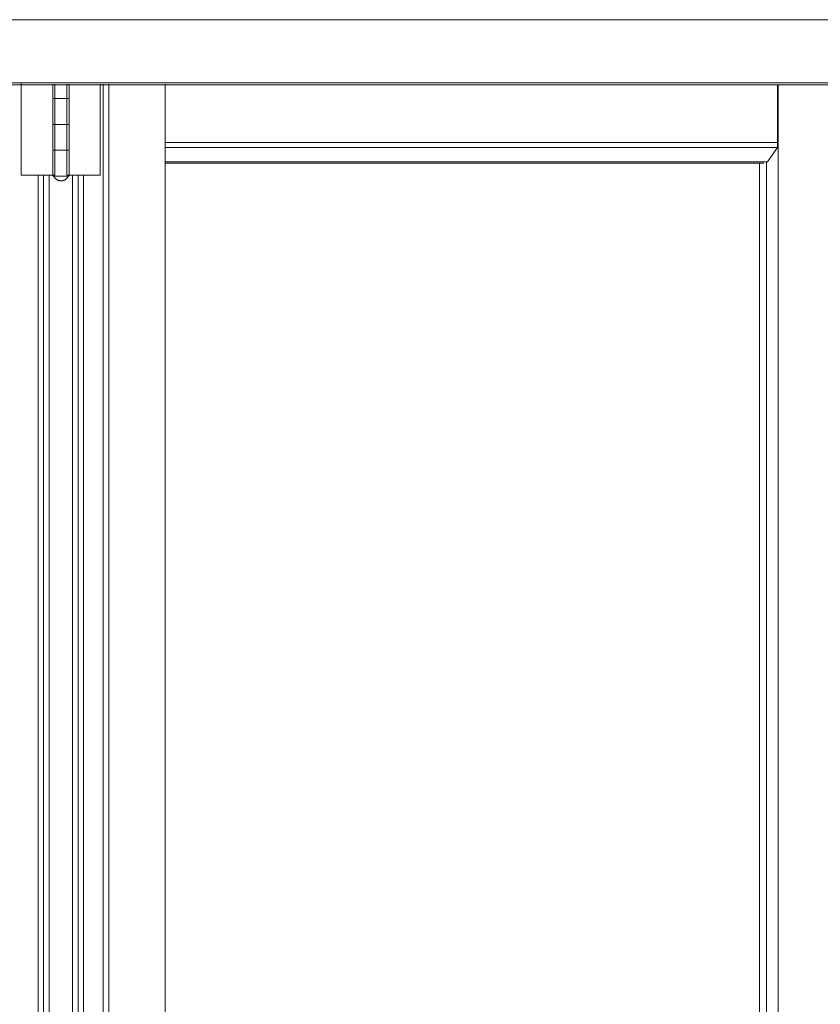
# Model space of a CAD drawing. Header units: inches. Extents: x 424 to 2043, y -237 to 445.
# Tile 920 of 965: x 981.327 to 982.099, y 232 to 232.95. Entities that reach past the tile are written whole.
import ezdxf

# ---------------------------------------------------------------- set-up
doc = ezdxf.new("R2010")
doc.units = ezdxf.units.IN
doc.header["$MEASUREMENT"] = 0
doc.layers.add('A-DOOR', color=31, linetype='Continuous', lineweight=9)
doc.layers.add('A-WALL', color=113, linetype='Continuous', lineweight=9)

# ---------------------------------------------------------------- blocks, each defined once
blk = doc.blocks.new('5-panel_Bi-fold_external_door_10806 - Type 1-V73-Section 2')
at = {"layer": 'A-DOOR'}
for p, q in [((24.28853, 16.4), (29.20034, 16.4)), ((27.29108, 16.349), (27.29108, 16.349)), ((27.30507, 16.349), (27.30508, 16.349)), ((24.28853, 16.33902), (29.20034, 16.33902)), ((24.28855, 16.337), (29.20036, 16.337)), ((27.25971, 16.25), (27.25971, 16.33831)), ((27.29008, 16.33791), (27.29008, 16.325)), ((27.29219, 16.33791), (27.29219, 16.25)), ((27.30386, 16.25), (27.30386, 16.33791)), ((27.30608, 16.325), (27.30608, 16.33791)), ((27.33594, 16.33791), (27.33594, 16.25)), ((27.33862, 14.5), (27.33862, 16.33791)), ((27.34423, 14.5), (27.34423, 16.33791)), ((27.39844, 14.5), (27.39844, 16.3379)), ((27.98922, 16.33752), (27.98922, 16.28156)), ((27.98992, 16.33752), (27.98992, 14.5)), ((27.29008, 16.323), (27.29008, 16.3)), ((27.29801, 16.324), (27.29211, 16.324)), ((27.29214, 16.324), (27.29814, 16.324)), ((27.30308, 16.324), (27.29801, 16.324)), ((27.29814, 16.324), (27.30398, 16.324)), ((27.30608, 16.3), (27.30608, 16.323)), ((27.29008, 16.298), (27.29008, 16.275)), ((27.29801, 16.299), (27.29211, 16.299)), ((27.29214, 16.299), (27.29814, 16.299)), ((27.30308, 16.299), (27.29801, 16.299)), ((27.29814, 16.299), (27.30398, 16.299)), ((27.30608, 16.275), (27.30608, 16.298)), ((27.29801, 16.274), (27.29211, 16.274)), ((27.29214, 16.274), (27.29814, 16.274)), ((27.30308, 16.274), (27.29801, 16.274)), ((27.29814, 16.274), (27.30398, 16.274)), ((27.98922, 16.28156), (27.39844, 16.28156)), ((27.98916, 16.27659), (27.39844, 16.27659)), ((27.98916, 16.27659), (27.97943, 16.26271)), ((27.98922, 16.28156), (27.98916, 16.27659)), ((27.29008, 16.273), (27.29008, 16.25)), ((27.30608, 16.25), (27.30608, 16.273)), ((27.97943, 16.26271), (27.39844, 16.26271)), ((27.97608, 16.26143), (27.39844, 16.26143)), ((27.97192, 16.26143), (27.97192, 14.5)), ((27.97847, 16.26271), (27.97847, 14.5)), ((27.26147, 16.25), (27.25971, 16.25)), ((27.26359, 16.25), (27.26147, 16.25)), ((27.27479, 16.25), (27.26359, 16.25)), ((27.27711, 16.25), (27.27479, 16.25)), ((27.27614, 14.5), (27.27614, 16.25)), ((27.27943, 16.25), (27.27711, 16.25)), ((27.28105, 16.25), (27.27943, 16.25)), ((27.28676, 16.25), (27.28105, 16.25)), ((27.28105, 14.5), (27.28105, 16.25)), ((27.29219, 16.25), (27.28676, 16.25)), ((27.28676, 14.5), (27.28676, 16.25)), ((27.29801, 16.249), (27.29198, 16.249)), ((27.30411, 16.249), (27.29801, 16.249)), ((27.30919, 16.25), (27.30386, 16.25)), ((27.30919, 14.5), (27.30919, 16.25)), ((27.3148, 16.25), (27.30919, 16.25)), ((27.3164, 16.25), (27.3148, 16.25)), ((27.3148, 16.25), (27.3148, 14.5)), ((27.31871, 16.25), (27.3164, 16.25)), ((27.32103, 16.25), (27.31871, 16.25)), ((27.31979, 14.5), (27.31979, 16.25)), ((27.33203, 16.25), (27.32103, 16.25)), ((27.33416, 16.25), (27.33203, 16.25)), ((27.33594, 16.25), (27.33416, 16.25))]:
    blk.add_line(p, q, dxfattribs=at)
at = {"layer": 'A-DOOR', "flags": 128}
for points in [[(27.29108, 16.324), (27.29104, 16.324), (27.291, 16.324), (27.29096, 16.32401), (27.29092, 16.32401), (27.29088, 16.32402), (27.29084, 16.32403), (27.2908, 16.32404), (27.29076, 16.32405), (27.29072, 16.32406), (27.29069, 16.32408), (27.29065, 16.3241), (27.29061, 16.32411), (27.29058, 16.32413), (27.29054, 16.32415), (27.29051, 16.32417), (27.29048, 16.3242), (27.29045, 16.32422), (27.29042, 16.32425), (27.29039, 16.32428), (27.29036, 16.3243), (27.29033, 16.32433), (27.2903, 16.32436), (27.29028, 16.32439), (27.29026, 16.32443), (27.29023, 16.32446), (27.29021, 16.32449), (27.29019, 16.32453), (27.29018, 16.32456), (27.29016, 16.3246), (27.29014, 16.32464), (27.29013, 16.32468), (27.29012, 16.32471), (27.29011, 16.32475), (27.2901, 16.32479), (27.29009, 16.32483), (27.29008, 16.32487), (27.29008, 16.32491), (27.29008, 16.32495), (27.29008, 16.32499), (27.29008, 16.325)], [(27.29008, 16.323), (27.29008, 16.32304), (27.29008, 16.32308), (27.29008, 16.32312), (27.29009, 16.32316), (27.2901, 16.3232), (27.2901, 16.32324), (27.29011, 16.32328), (27.29013, 16.32331), (27.29014, 16.32335), (27.29015, 16.32339), (27.29017, 16.32343), (27.29019, 16.32346), (27.29021, 16.3235), (27.29023, 16.32353), (27.29025, 16.32356), (27.29027, 16.3236), (27.2903, 16.32363), (27.29032, 16.32366), (27.29035, 16.32369), (27.29038, 16.32372), (27.29041, 16.32374), (27.29044, 16.32377), (27.29047, 16.3238), (27.2905, 16.32382), (27.29054, 16.32384), (27.29057, 16.32386), (27.2906, 16.32388), (27.29064, 16.3239), (27.29068, 16.32392), (27.29071, 16.32393), (27.29075, 16.32395), (27.29079, 16.32396), (27.29083, 16.32397), (27.29087, 16.32398), (27.29091, 16.32399), (27.29095, 16.32399), (27.29098, 16.324), (27.29102, 16.324), (27.29106, 16.324), (27.29108, 16.324)], [(27.29801, 16.324), (27.29773, 16.324), (27.29745, 16.324), (27.29718, 16.324), (27.2969, 16.324), (27.29662, 16.324), (27.29635, 16.324), (27.29608, 16.324), (27.29582, 16.324), (27.29555, 16.324), (27.29529, 16.324), (27.29504, 16.324), (27.29479, 16.324), (27.29454, 16.324), (27.29431, 16.324), (27.29407, 16.324), (27.29385, 16.324), (27.29363, 16.324), (27.29341, 16.324), (27.29321, 16.324), (27.29301, 16.324), (27.29282, 16.324), (27.29264, 16.324), (27.29247, 16.324), (27.29231, 16.324), (27.29215, 16.324), (27.29201, 16.324), (27.29187, 16.324), (27.29175, 16.324), (27.29163, 16.324), (27.29153, 16.324), (27.29144, 16.324), (27.29135, 16.324), (27.29128, 16.324), (27.29122, 16.324), (27.29117, 16.324), (27.29113, 16.324), (27.2911, 16.324), (27.29108, 16.324), (27.29108, 16.324)], [(27.29108, 16.324), (27.29108, 16.324), (27.2911, 16.324), (27.29113, 16.324), (27.29117, 16.324), (27.29122, 16.324), (27.29128, 16.324), (27.29135, 16.324), (27.29143, 16.324), (27.29152, 16.324), (27.29163, 16.324), (27.29174, 16.324), (27.29187, 16.324), (27.292, 16.324), (27.29214, 16.324), (27.2923, 16.324), (27.29246, 16.324), (27.29263, 16.324), (27.29281, 16.324), (27.293, 16.324), (27.2932, 16.324), (27.2934, 16.324), (27.29362, 16.324), (27.29383, 16.324), (27.29406, 16.324), (27.29429, 16.324), (27.29453, 16.324), (27.29478, 16.324), (27.29503, 16.324), (27.29528, 16.324), (27.29554, 16.324), (27.2958, 16.324), (27.29607, 16.324), (27.29634, 16.324), (27.29661, 16.324), (27.29689, 16.324), (27.29716, 16.324), (27.29744, 16.324), (27.29772, 16.324), (27.298, 16.324), (27.29814, 16.324)], [(27.29814, 16.324), (27.29786, 16.324), (27.29758, 16.324), (27.2973, 16.324), (27.29702, 16.324), (27.29675, 16.324), (27.29647, 16.324), (27.2962, 16.324), (27.29593, 16.324), (27.29567, 16.324), (27.29541, 16.324), (27.29515, 16.324), (27.2949, 16.324), (27.29465, 16.324), (27.29441, 16.324), (27.29417, 16.324), (27.29394, 16.324), (27.29372, 16.324), (27.29351, 16.324), (27.2933, 16.324), (27.2931, 16.324), (27.2929, 16.324), (27.29272, 16.324), (27.29254, 16.324), (27.29238, 16.324), (27.29222, 16.324), (27.29207, 16.324), (27.29193, 16.324), (27.2918, 16.324), (27.29168, 16.324), (27.29157, 16.324), (27.29148, 16.324), (27.29139, 16.324), (27.29131, 16.324), (27.29124, 16.324), (27.29119, 16.324), (27.29114, 16.324), (27.29111, 16.324), (27.29109, 16.324), (27.29108, 16.324)], [(27.29108, 16.324), (27.29108, 16.324), (27.2911, 16.324), (27.29113, 16.324), (27.29117, 16.324), (27.29122, 16.324), (27.29128, 16.324), (27.29135, 16.324), (27.29143, 16.324), (27.29152, 16.324), (27.29163, 16.324), (27.29174, 16.324), (27.29187, 16.324), (27.292, 16.324), (27.29214, 16.324), (27.2923, 16.324), (27.29246, 16.324), (27.29263, 16.324), (27.29281, 16.324), (27.293, 16.324), (27.2932, 16.324), (27.2934, 16.324), (27.29362, 16.324), (27.29383, 16.324), (27.29406, 16.324), (27.29429, 16.324), (27.29453, 16.324), (27.29478, 16.324), (27.29503, 16.324), (27.29528, 16.324), (27.29554, 16.324), (27.2958, 16.324), (27.29607, 16.324), (27.29634, 16.324), (27.29661, 16.324), (27.29689, 16.324), (27.29716, 16.324), (27.29744, 16.324), (27.29772, 16.324), (27.298, 16.324), (27.29801, 16.324)], [(27.30508, 16.324), (27.30507, 16.324), (27.30505, 16.324), (27.30503, 16.324), (27.30499, 16.324), (27.30494, 16.324), (27.30487, 16.324), (27.3048, 16.324), (27.30472, 16.324), (27.30463, 16.324), (27.30452, 16.324), (27.30441, 16.324), (27.30428, 16.324), (27.30415, 16.324), (27.30401, 16.324), (27.30385, 16.324), (27.30369, 16.324), (27.30352, 16.324), (27.30334, 16.324), (27.30315, 16.324), (27.30295, 16.324), (27.30275, 16.324), (27.30254, 16.324), (27.30232, 16.324), (27.30209, 16.324), (27.30186, 16.324), (27.30162, 16.324), (27.30137, 16.324), (27.30113, 16.324), (27.30087, 16.324), (27.30061, 16.324), (27.30035, 16.324), (27.30008, 16.324), (27.29981, 16.324), (27.29954, 16.324), (27.29927, 16.324), (27.29899, 16.324), (27.29871, 16.324), (27.29843, 16.324), (27.29815, 16.324), (27.29801, 16.324)], [(27.29801, 16.324), (27.29829, 16.324), (27.29857, 16.324), (27.29885, 16.324), (27.29913, 16.324), (27.29941, 16.324), (27.29968, 16.324), (27.29995, 16.324), (27.30022, 16.324), (27.30048, 16.324), (27.30074, 16.324), (27.301, 16.324), (27.30125, 16.324), (27.3015, 16.324), (27.30174, 16.324), (27.30198, 16.324), (27.30221, 16.324), (27.30243, 16.324), (27.30264, 16.324), (27.30285, 16.324), (27.30305, 16.324), (27.30325, 16.324), (27.30343, 16.324), (27.30361, 16.324), (27.30377, 16.324), (27.30393, 16.324), (27.30408, 16.324), (27.30422, 16.324), (27.30435, 16.324), (27.30447, 16.324), (27.30458, 16.324), (27.30468, 16.324), (27.30476, 16.324), (27.30484, 16.324), (27.30491, 16.324), (27.30496, 16.324), (27.30501, 16.324), (27.30504, 16.324), (27.30506, 16.324), (27.30507, 16.324)], [(27.29814, 16.324), (27.29842, 16.324), (27.2987, 16.324), (27.29897, 16.324), (27.29925, 16.324), (27.29953, 16.324), (27.2998, 16.324), (27.30007, 16.324), (27.30034, 16.324), (27.3006, 16.324), (27.30086, 16.324), (27.30111, 16.324), (27.30136, 16.324), (27.30161, 16.324), (27.30185, 16.324), (27.30208, 16.324), (27.30231, 16.324), (27.30252, 16.324), (27.30274, 16.324), (27.30294, 16.324), (27.30314, 16.324), (27.30333, 16.324), (27.30351, 16.324), (27.30368, 16.324), (27.30385, 16.324)], [(27.30385, 16.324), (27.30369, 16.324), (27.30352, 16.324), (27.30334, 16.324), (27.30315, 16.324), (27.30295, 16.324), (27.30275, 16.324), (27.30254, 16.324), (27.30232, 16.324), (27.30209, 16.324), (27.30186, 16.324), (27.30162, 16.324), (27.30137, 16.324), (27.30113, 16.324), (27.30087, 16.324), (27.30061, 16.324), (27.30035, 16.324), (27.30008, 16.324), (27.29981, 16.324), (27.29954, 16.324), (27.29927, 16.324), (27.29899, 16.324), (27.29871, 16.324), (27.29843, 16.324), (27.29815, 16.324), (27.29814, 16.324)], [(27.304, 16.324), (27.30414, 16.324), (27.30428, 16.324), (27.3044, 16.324), (27.30452, 16.324), (27.30462, 16.324), (27.30472, 16.324), (27.3048, 16.324), (27.30487, 16.324), (27.30493, 16.324), (27.30498, 16.324), (27.30502, 16.324), (27.30505, 16.324), (27.30507, 16.324), (27.30508, 16.324)], [(27.30508, 16.324), (27.30507, 16.324), (27.30505, 16.324), (27.30503, 16.324), (27.30499, 16.324), (27.30494, 16.324), (27.30487, 16.324), (27.3048, 16.324), (27.30472, 16.324), (27.30463, 16.324), (27.30452, 16.324), (27.30441, 16.324), (27.30428, 16.324), (27.30415, 16.324), (27.30401, 16.324)], [(27.30608, 16.325), (27.30607, 16.32496), (27.30607, 16.32492), (27.30607, 16.32488), (27.30606, 16.32484), (27.30606, 16.3248), (27.30605, 16.32476), (27.30604, 16.32472), (27.30602, 16.32469), (27.30601, 16.32465), (27.306, 16.32461), (27.30598, 16.32457), (27.30596, 16.32454), (27.30594, 16.3245), (27.30592, 16.32447), (27.3059, 16.32444), (27.30588, 16.3244), (27.30585, 16.32437), (27.30583, 16.32434), (27.3058, 16.32431), (27.30577, 16.32428), (27.30574, 16.32426), (27.30571, 16.32423), (27.30568, 16.3242), (27.30565, 16.32418), (27.30562, 16.32416), (27.30558, 16.32414), (27.30555, 16.32412), (27.30551, 16.3241), (27.30547, 16.32408), (27.30544, 16.32407), (27.3054, 16.32405), (27.30536, 16.32404), (27.30532, 16.32403), (27.30528, 16.32402), (27.30525, 16.32401), (27.30521, 16.32401), (27.30517, 16.324), (27.30513, 16.324), (27.30509, 16.324), (27.30508, 16.324)], [(27.30508, 16.324), (27.30512, 16.324), (27.30516, 16.324), (27.3052, 16.32399), (27.30523, 16.32399), (27.30527, 16.32398), (27.30531, 16.32397), (27.30535, 16.32396), (27.30539, 16.32395), (27.30543, 16.32394), (27.30547, 16.32392), (27.3055, 16.3239), (27.30554, 16.32389), (27.30557, 16.32387), (27.30561, 16.32385), (27.30564, 16.32383), (27.30567, 16.3238), (27.3057, 16.32378), (27.30573, 16.32375), (27.30576, 16.32372), (27.30579, 16.3237), (27.30582, 16.32367), (27.30585, 16.32364), (27.30587, 16.32361), (27.30589, 16.32357), (27.30592, 16.32354), (27.30594, 16.32351), (27.30596, 16.32347), (27.30598, 16.32344), (27.30599, 16.3234), (27.30601, 16.32336), (27.30602, 16.32332), (27.30603, 16.32329), (27.30604, 16.32325), (27.30605, 16.32321), (27.30606, 16.32317), (27.30607, 16.32313), (27.30607, 16.32309), (27.30607, 16.32305), (27.30608, 16.32301), (27.30608, 16.323)], [(27.29108, 16.299), (27.29104, 16.299), (27.291, 16.299), (27.29096, 16.29901), (27.29092, 16.29901), (27.29088, 16.29902), (27.29084, 16.29903), (27.2908, 16.29904), (27.29076, 16.29905), (27.29072, 16.29906), (27.29069, 16.29908), (27.29065, 16.2991), (27.29061, 16.29911), (27.29058, 16.29913), (27.29054, 16.29915), (27.29051, 16.29917), (27.29048, 16.2992), (27.29045, 16.29922), (27.29042, 16.29925), (27.29039, 16.29928), (27.29036, 16.2993), (27.29033, 16.29933), (27.2903, 16.29936), (27.29028, 16.29939), (27.29026, 16.29943), (27.29023, 16.29946), (27.29021, 16.29949), (27.29019, 16.29953), (27.29018, 16.29956), (27.29016, 16.2996), (27.29014, 16.29964), (27.29013, 16.29968), (27.29012, 16.29971), (27.29011, 16.29975), (27.2901, 16.29979), (27.29009, 16.29983), (27.29008, 16.29987), (27.29008, 16.29991), (27.29008, 16.29995), (27.29008, 16.29999), (27.29008, 16.3)], [(27.29008, 16.298), (27.29008, 16.29804), (27.29008, 16.29808), (27.29008, 16.29812), (27.29009, 16.29816), (27.2901, 16.2982), (27.2901, 16.29824), (27.29011, 16.29828), (27.29013, 16.29831), (27.29014, 16.29835), (27.29015, 16.29839), (27.29017, 16.29843), (27.29019, 16.29846), (27.29021, 16.2985), (27.29023, 16.29853), (27.29025, 16.29856), (27.29027, 16.2986), (27.2903, 16.29863), (27.29032, 16.29866), (27.29035, 16.29869), (27.29038, 16.29872), (27.29041, 16.29874), (27.29044, 16.29877), (27.29047, 16.2988), (27.2905, 16.29882), (27.29054, 16.29884), (27.29057, 16.29886), (27.2906, 16.29888), (27.29064, 16.2989), (27.29068, 16.29892), (27.29071, 16.29893), (27.29075, 16.29895), (27.29079, 16.29896), (27.29083, 16.29897), (27.29087, 16.29898), (27.29091, 16.29899), (27.29095, 16.29899), (27.29098, 16.299), (27.29102, 16.299), (27.29106, 16.299), (27.29108, 16.299)], [(27.29801, 16.299), (27.29773, 16.299), (27.29745, 16.299), (27.29718, 16.299), (27.2969, 16.299), (27.29662, 16.299), (27.29635, 16.299), (27.29608, 16.299), (27.29582, 16.299), (27.29555, 16.299), (27.29529, 16.299), (27.29504, 16.299), (27.29479, 16.299), (27.29454, 16.299), (27.29431, 16.299), (27.29407, 16.299), (27.29385, 16.299), (27.29363, 16.299), (27.29341, 16.299), (27.29321, 16.299), (27.29301, 16.299), (27.29282, 16.299), (27.29264, 16.299), (27.29247, 16.299), (27.29231, 16.299), (27.29215, 16.299), (27.29201, 16.299), (27.29187, 16.299), (27.29175, 16.299), (27.29163, 16.299), (27.29153, 16.299), (27.29144, 16.299), (27.29135, 16.299), (27.29128, 16.299), (27.29122, 16.299), (27.29117, 16.299), (27.29113, 16.299), (27.2911, 16.299), (27.29108, 16.299), (27.29108, 16.299)], [(27.29108, 16.299), (27.29108, 16.299), (27.2911, 16.299), (27.29113, 16.299), (27.29117, 16.299), (27.29122, 16.299), (27.29128, 16.299), (27.29135, 16.299), (27.29143, 16.299), (27.29152, 16.299), (27.29163, 16.299), (27.29174, 16.299), (27.29187, 16.299), (27.292, 16.299), (27.29214, 16.299), (27.2923, 16.299), (27.29246, 16.299), (27.29263, 16.299), (27.29281, 16.299), (27.293, 16.299), (27.2932, 16.299), (27.2934, 16.299), (27.29362, 16.299), (27.29383, 16.299), (27.29406, 16.299), (27.29429, 16.299), (27.29453, 16.299), (27.29478, 16.299), (27.29503, 16.299), (27.29528, 16.299), (27.29554, 16.299), (27.2958, 16.299), (27.29607, 16.299), (27.29634, 16.299), (27.29661, 16.299), (27.29689, 16.299), (27.29716, 16.299), (27.29744, 16.299), (27.29772, 16.299), (27.298, 16.299), (27.29814, 16.299)], [(27.29814, 16.299), (27.29786, 16.299), (27.29758, 16.299), (27.2973, 16.299), (27.29702, 16.299), (27.29675, 16.299), (27.29647, 16.299), (27.2962, 16.299), (27.29593, 16.299), (27.29567, 16.299), (27.29541, 16.299), (27.29515, 16.299), (27.2949, 16.299), (27.29465, 16.299), (27.29441, 16.299), (27.29417, 16.299), (27.29394, 16.299), (27.29372, 16.299), (27.29351, 16.299), (27.2933, 16.299), (27.2931, 16.299), (27.2929, 16.299), (27.29272, 16.299), (27.29254, 16.299), (27.29238, 16.299), (27.29222, 16.299), (27.29207, 16.299), (27.29193, 16.299), (27.2918, 16.299), (27.29168, 16.299), (27.29157, 16.299), (27.29148, 16.299), (27.29139, 16.299), (27.29131, 16.299), (27.29124, 16.299), (27.29119, 16.299), (27.29114, 16.299), (27.29111, 16.299), (27.29109, 16.299), (27.29108, 16.299)], [(27.29108, 16.299), (27.29108, 16.299), (27.2911, 16.299), (27.29113, 16.299), (27.29117, 16.299), (27.29122, 16.299), (27.29128, 16.299), (27.29135, 16.299), (27.29143, 16.299), (27.29152, 16.299), (27.29163, 16.299), (27.29174, 16.299), (27.29187, 16.299), (27.292, 16.299), (27.29214, 16.299), (27.2923, 16.299), (27.29246, 16.299), (27.29263, 16.299), (27.29281, 16.299), (27.293, 16.299), (27.2932, 16.299), (27.2934, 16.299), (27.29362, 16.299), (27.29383, 16.299), (27.29406, 16.299), (27.29429, 16.299), (27.29453, 16.299), (27.29478, 16.299), (27.29503, 16.299), (27.29528, 16.299), (27.29554, 16.299), (27.2958, 16.299), (27.29607, 16.299), (27.29634, 16.299), (27.29661, 16.299), (27.29689, 16.299), (27.29716, 16.299), (27.29744, 16.299), (27.29772, 16.299), (27.298, 16.299), (27.29801, 16.299)], [(27.30508, 16.299), (27.30507, 16.299), (27.30505, 16.299), (27.30503, 16.299), (27.30499, 16.299), (27.30494, 16.299), (27.30487, 16.299), (27.3048, 16.299), (27.30472, 16.299), (27.30463, 16.299), (27.30452, 16.299), (27.30441, 16.299), (27.30428, 16.299), (27.30415, 16.299), (27.30401, 16.299), (27.30385, 16.299), (27.30369, 16.299), (27.30352, 16.299), (27.30334, 16.299), (27.30315, 16.299), (27.30295, 16.299), (27.30275, 16.299), (27.30254, 16.299), (27.30232, 16.299), (27.30209, 16.299), (27.30186, 16.299), (27.30162, 16.299), (27.30137, 16.299), (27.30113, 16.299), (27.30087, 16.299), (27.30061, 16.299), (27.30035, 16.299), (27.30008, 16.299), (27.29981, 16.299), (27.29954, 16.299), (27.29927, 16.299), (27.29899, 16.299), (27.29871, 16.299), (27.29843, 16.299), (27.29815, 16.299), (27.29801, 16.299)], [(27.29801, 16.299), (27.29829, 16.299), (27.29857, 16.299), (27.29885, 16.299), (27.29913, 16.299), (27.29941, 16.299), (27.29968, 16.299), (27.29995, 16.299), (27.30022, 16.299), (27.30048, 16.299), (27.30074, 16.299), (27.301, 16.299), (27.30125, 16.299), (27.3015, 16.299), (27.30174, 16.299), (27.30198, 16.299), (27.30221, 16.299), (27.30243, 16.299), (27.30264, 16.299), (27.30285, 16.299), (27.30305, 16.299), (27.30325, 16.299), (27.30343, 16.299), (27.30361, 16.299), (27.30377, 16.299), (27.30393, 16.299), (27.30408, 16.299), (27.30422, 16.299), (27.30435, 16.299), (27.30447, 16.299), (27.30458, 16.299), (27.30468, 16.299), (27.30476, 16.299), (27.30484, 16.299), (27.30491, 16.299), (27.30496, 16.299), (27.30501, 16.299), (27.30504, 16.299), (27.30506, 16.299), (27.30507, 16.299)], [(27.29814, 16.299), (27.29842, 16.299), (27.2987, 16.299), (27.29897, 16.299), (27.29925, 16.299), (27.29953, 16.299), (27.2998, 16.299), (27.30007, 16.299), (27.30034, 16.299), (27.3006, 16.299), (27.30086, 16.299), (27.30111, 16.299), (27.30136, 16.299), (27.30161, 16.299), (27.30185, 16.299), (27.30208, 16.299), (27.30231, 16.299), (27.30252, 16.299), (27.30274, 16.299), (27.30294, 16.299), (27.30314, 16.299), (27.30333, 16.299), (27.30351, 16.299), (27.30368, 16.299), (27.30385, 16.299)], [(27.30385, 16.299), (27.30369, 16.299), (27.30352, 16.299), (27.30334, 16.299), (27.30315, 16.299), (27.30295, 16.299), (27.30275, 16.299), (27.30254, 16.299), (27.30232, 16.299), (27.30209, 16.299), (27.30186, 16.299), (27.30162, 16.299), (27.30137, 16.299), (27.30113, 16.299), (27.30087, 16.299), (27.30061, 16.299), (27.30035, 16.299), (27.30008, 16.299), (27.29981, 16.299), (27.29954, 16.299), (27.29927, 16.299), (27.29899, 16.299), (27.29871, 16.299), (27.29843, 16.299), (27.29815, 16.299), (27.29814, 16.299)], [(27.304, 16.299), (27.30414, 16.299), (27.30428, 16.299), (27.3044, 16.299), (27.30452, 16.299), (27.30462, 16.299), (27.30472, 16.299), (27.3048, 16.299), (27.30487, 16.299), (27.30493, 16.299), (27.30498, 16.299), (27.30502, 16.299), (27.30505, 16.299), (27.30507, 16.299), (27.30508, 16.299)], [(27.30508, 16.299), (27.30507, 16.299), (27.30505, 16.299), (27.30503, 16.299), (27.30499, 16.299), (27.30494, 16.299), (27.30487, 16.299), (27.3048, 16.299), (27.30472, 16.299), (27.30463, 16.299), (27.30452, 16.299), (27.30441, 16.299), (27.30428, 16.299), (27.30415, 16.299), (27.30401, 16.299)], [(27.30608, 16.3), (27.30607, 16.29996), (27.30607, 16.29992), (27.30607, 16.29988), (27.30606, 16.29984), (27.30606, 16.2998), (27.30605, 16.29976), (27.30604, 16.29972), (27.30602, 16.29969), (27.30601, 16.29965), (27.306, 16.29961), (27.30598, 16.29957), (27.30596, 16.29954), (27.30594, 16.2995), (27.30592, 16.29947), (27.3059, 16.29944), (27.30588, 16.2994), (27.30585, 16.29937), (27.30583, 16.29934), (27.3058, 16.29931), (27.30577, 16.29928), (27.30574, 16.29926), (27.30571, 16.29923), (27.30568, 16.2992), (27.30565, 16.29918), (27.30562, 16.29916), (27.30558, 16.29914), (27.30555, 16.29912), (27.30551, 16.2991), (27.30547, 16.29908), (27.30544, 16.29907), (27.3054, 16.29905), (27.30536, 16.29904), (27.30532, 16.29903), (27.30528, 16.29902), (27.30525, 16.29901), (27.30521, 16.29901), (27.30517, 16.299), (27.30513, 16.299), (27.30509, 16.299), (27.30508, 16.299)], [(27.30508, 16.299), (27.30512, 16.299), (27.30516, 16.299), (27.3052, 16.29899), (27.30523, 16.29899), (27.30527, 16.29898), (27.30531, 16.29897), (27.30535, 16.29896), (27.30539, 16.29895), (27.30543, 16.29894), (27.30547, 16.29892), (27.3055, 16.2989), (27.30554, 16.29889), (27.30557, 16.29887), (27.30561, 16.29885), (27.30564, 16.29883), (27.30567, 16.2988), (27.3057, 16.29878), (27.30573, 16.29875), (27.30576, 16.29872), (27.30579, 16.2987), (27.30582, 16.29867), (27.30585, 16.29864), (27.30587, 16.29861), (27.30589, 16.29857), (27.30592, 16.29854), (27.30594, 16.29851), (27.30596, 16.29847), (27.30598, 16.29844), (27.30599, 16.2984), (27.30601, 16.29836), (27.30602, 16.29832), (27.30603, 16.29829), (27.30604, 16.29825), (27.30605, 16.29821), (27.30606, 16.29817), (27.30607, 16.29813), (27.30607, 16.29809), (27.30607, 16.29805), (27.30608, 16.29801), (27.30608, 16.298)], [(27.29108, 16.274), (27.29104, 16.274), (27.291, 16.274), (27.29096, 16.27401), (27.29092, 16.27401), (27.29088, 16.27402), (27.29084, 16.27403), (27.2908, 16.27404), (27.29076, 16.27405), (27.29072, 16.27406), (27.29069, 16.27408), (27.29065, 16.2741), (27.29061, 16.27411), (27.29058, 16.27413), (27.29054, 16.27415), (27.29051, 16.27417), (27.29048, 16.2742), (27.29045, 16.27422), (27.29042, 16.27425), (27.29039, 16.27428), (27.29036, 16.2743), (27.29033, 16.27433), (27.2903, 16.27436), (27.29028, 16.27439), (27.29026, 16.27443), (27.29023, 16.27446), (27.29021, 16.27449), (27.29019, 16.27453), (27.29018, 16.27456), (27.29016, 16.2746), (27.29014, 16.27464), (27.29013, 16.27468), (27.29012, 16.27471), (27.29011, 16.27475), (27.2901, 16.27479), (27.29009, 16.27483), (27.29008, 16.27487), (27.29008, 16.27491), (27.29008, 16.27495), (27.29008, 16.27499), (27.29008, 16.275)], [(27.29008, 16.273), (27.29008, 16.27304), (27.29008, 16.27308), (27.29008, 16.27312), (27.29009, 16.27316), (27.2901, 16.2732), (27.2901, 16.27324), (27.29011, 16.27328), (27.29013, 16.27331), (27.29014, 16.27335), (27.29015, 16.27339), (27.29017, 16.27343), (27.29019, 16.27346), (27.29021, 16.2735), (27.29023, 16.27353), (27.29025, 16.27356), (27.29027, 16.2736), (27.2903, 16.27363), (27.29032, 16.27366), (27.29035, 16.27369), (27.29038, 16.27372), (27.29041, 16.27374), (27.29044, 16.27377), (27.29047, 16.2738), (27.2905, 16.27382), (27.29054, 16.27384), (27.29057, 16.27386), (27.2906, 16.27388), (27.29064, 16.2739), (27.29068, 16.27392), (27.29071, 16.27393), (27.29075, 16.27395), (27.29079, 16.27396), (27.29083, 16.27397), (27.29087, 16.27398), (27.29091, 16.27399), (27.29095, 16.27399), (27.29098, 16.274), (27.29102, 16.274), (27.29106, 16.274), (27.29108, 16.274)], [(27.29801, 16.274), (27.29773, 16.274), (27.29745, 16.274), (27.29718, 16.274), (27.2969, 16.274), (27.29662, 16.274), (27.29635, 16.274), (27.29608, 16.274), (27.29582, 16.274), (27.29555, 16.274), (27.29529, 16.274), (27.29504, 16.274), (27.29479, 16.274), (27.29454, 16.274), (27.29431, 16.274), (27.29407, 16.274), (27.29385, 16.274), (27.29363, 16.274), (27.29341, 16.274), (27.29321, 16.274), (27.29301, 16.274), (27.29282, 16.274), (27.29264, 16.274), (27.29247, 16.274), (27.29231, 16.274), (27.29215, 16.274), (27.29201, 16.274), (27.29187, 16.274), (27.29175, 16.274), (27.29163, 16.274), (27.29153, 16.274), (27.29144, 16.274), (27.29135, 16.274), (27.29128, 16.274), (27.29122, 16.274), (27.29117, 16.274), (27.29113, 16.274), (27.2911, 16.274), (27.29108, 16.274), (27.29108, 16.274)], [(27.29108, 16.274), (27.29108, 16.274), (27.2911, 16.274), (27.29113, 16.274), (27.29117, 16.274), (27.29122, 16.274), (27.29128, 16.274), (27.29135, 16.274), (27.29143, 16.274), (27.29152, 16.274), (27.29163, 16.274), (27.29174, 16.274), (27.29187, 16.274), (27.292, 16.274), (27.29214, 16.274), (27.2923, 16.274), (27.29246, 16.274), (27.29263, 16.274), (27.29281, 16.274), (27.293, 16.274), (27.2932, 16.274), (27.2934, 16.274), (27.29362, 16.274), (27.29383, 16.274), (27.29406, 16.274), (27.29429, 16.274), (27.29453, 16.274), (27.29478, 16.274), (27.29503, 16.274), (27.29528, 16.274), (27.29554, 16.274), (27.2958, 16.274), (27.29607, 16.274), (27.29634, 16.274), (27.29661, 16.274), (27.29689, 16.274), (27.29716, 16.274), (27.29744, 16.274), (27.29772, 16.274), (27.298, 16.274), (27.29814, 16.274)], [(27.29814, 16.274), (27.29786, 16.274), (27.29758, 16.274), (27.2973, 16.274), (27.29702, 16.274), (27.29675, 16.274), (27.29647, 16.274), (27.2962, 16.274), (27.29593, 16.274), (27.29567, 16.274), (27.29541, 16.274), (27.29515, 16.274), (27.2949, 16.274), (27.29465, 16.274), (27.29441, 16.274), (27.29417, 16.274), (27.29394, 16.274), (27.29372, 16.274), (27.29351, 16.274), (27.2933, 16.274), (27.2931, 16.274), (27.2929, 16.274), (27.29272, 16.274), (27.29254, 16.274), (27.29238, 16.274), (27.29222, 16.274), (27.29207, 16.274), (27.29193, 16.274), (27.2918, 16.274), (27.29168, 16.274), (27.29157, 16.274), (27.29148, 16.274), (27.29139, 16.274), (27.29131, 16.274), (27.29124, 16.274), (27.29119, 16.274), (27.29114, 16.274), (27.29111, 16.274), (27.29109, 16.274), (27.29108, 16.274)], [(27.29108, 16.274), (27.29108, 16.274), (27.2911, 16.274), (27.29113, 16.274), (27.29117, 16.274), (27.29122, 16.274), (27.29128, 16.274), (27.29135, 16.274), (27.29143, 16.274), (27.29152, 16.274), (27.29163, 16.274), (27.29174, 16.274), (27.29187, 16.274), (27.292, 16.274), (27.29214, 16.274), (27.2923, 16.274), (27.29246, 16.274), (27.29263, 16.274), (27.29281, 16.274), (27.293, 16.274), (27.2932, 16.274), (27.2934, 16.274), (27.29362, 16.274), (27.29383, 16.274), (27.29406, 16.274), (27.29429, 16.274), (27.29453, 16.274), (27.29478, 16.274), (27.29503, 16.274), (27.29528, 16.274), (27.29554, 16.274), (27.2958, 16.274), (27.29607, 16.274), (27.29634, 16.274), (27.29661, 16.274), (27.29689, 16.274), (27.29716, 16.274), (27.29744, 16.274), (27.29772, 16.274), (27.298, 16.274), (27.29801, 16.274)], [(27.30508, 16.274), (27.30507, 16.274), (27.30505, 16.274), (27.30503, 16.274), (27.30499, 16.274), (27.30494, 16.274), (27.30487, 16.274), (27.3048, 16.274), (27.30472, 16.274), (27.30463, 16.274), (27.30452, 16.274), (27.30441, 16.274), (27.30428, 16.274), (27.30415, 16.274), (27.30401, 16.274), (27.30385, 16.274), (27.30369, 16.274), (27.30352, 16.274), (27.30334, 16.274), (27.30315, 16.274), (27.30295, 16.274), (27.30275, 16.274), (27.30254, 16.274), (27.30232, 16.274), (27.30209, 16.274), (27.30186, 16.274), (27.30162, 16.274), (27.30137, 16.274), (27.30113, 16.274), (27.30087, 16.274), (27.30061, 16.274), (27.30035, 16.274), (27.30008, 16.274), (27.29981, 16.274), (27.29954, 16.274), (27.29927, 16.274), (27.29899, 16.274), (27.29871, 16.274), (27.29843, 16.274), (27.29815, 16.274), (27.29801, 16.274)], [(27.29801, 16.274), (27.29829, 16.274), (27.29857, 16.274), (27.29885, 16.274), (27.29913, 16.274), (27.29941, 16.274), (27.29968, 16.274), (27.29995, 16.274), (27.30022, 16.274), (27.30048, 16.274), (27.30074, 16.274), (27.301, 16.274), (27.30125, 16.274), (27.3015, 16.274), (27.30174, 16.274), (27.30198, 16.274), (27.30221, 16.274), (27.30243, 16.274), (27.30264, 16.274), (27.30285, 16.274), (27.30305, 16.274), (27.30325, 16.274), (27.30343, 16.274), (27.30361, 16.274), (27.30377, 16.274), (27.30393, 16.274), (27.30408, 16.274), (27.30422, 16.274), (27.30435, 16.274), (27.30447, 16.274), (27.30458, 16.274), (27.30468, 16.274), (27.30476, 16.274), (27.30484, 16.274), (27.30491, 16.274), (27.30496, 16.274), (27.30501, 16.274), (27.30504, 16.274), (27.30506, 16.274), (27.30507, 16.274)], [(27.29814, 16.274), (27.29842, 16.274), (27.2987, 16.274), (27.29897, 16.274), (27.29925, 16.274), (27.29953, 16.274), (27.2998, 16.274), (27.30007, 16.274), (27.30034, 16.274), (27.3006, 16.274), (27.30086, 16.274), (27.30111, 16.274), (27.30136, 16.274), (27.30161, 16.274), (27.30185, 16.274), (27.30208, 16.274), (27.30231, 16.274), (27.30252, 16.274), (27.30274, 16.274), (27.30294, 16.274), (27.30314, 16.274), (27.30333, 16.274), (27.30351, 16.274), (27.30368, 16.274), (27.30385, 16.274)], [(27.30385, 16.274), (27.30369, 16.274), (27.30352, 16.274), (27.30334, 16.274), (27.30315, 16.274), (27.30295, 16.274), (27.30275, 16.274), (27.30254, 16.274), (27.30232, 16.274), (27.30209, 16.274), (27.30186, 16.274), (27.30162, 16.274), (27.30137, 16.274), (27.30113, 16.274), (27.30087, 16.274), (27.30061, 16.274), (27.30035, 16.274), (27.30008, 16.274), (27.29981, 16.274), (27.29954, 16.274), (27.29927, 16.274), (27.29899, 16.274), (27.29871, 16.274), (27.29843, 16.274), (27.29815, 16.274), (27.29814, 16.274)], [(27.304, 16.274), (27.30414, 16.274), (27.30428, 16.274), (27.3044, 16.274), (27.30452, 16.274), (27.30462, 16.274), (27.30472, 16.274), (27.3048, 16.274), (27.30487, 16.274), (27.30493, 16.274), (27.30498, 16.274), (27.30502, 16.274), (27.30505, 16.274), (27.30507, 16.274), (27.30508, 16.274)], [(27.30508, 16.274), (27.30507, 16.274), (27.30505, 16.274), (27.30503, 16.274), (27.30499, 16.274), (27.30494, 16.274), (27.30487, 16.274), (27.3048, 16.274), (27.30472, 16.274), (27.30463, 16.274), (27.30452, 16.274), (27.30441, 16.274), (27.30428, 16.274), (27.30415, 16.274), (27.30401, 16.274)], [(27.30608, 16.275), (27.30607, 16.27496), (27.30607, 16.27492), (27.30607, 16.27488), (27.30606, 16.27484), (27.30606, 16.2748), (27.30605, 16.27476), (27.30604, 16.27472), (27.30602, 16.27469), (27.30601, 16.27465), (27.306, 16.27461), (27.30598, 16.27457), (27.30596, 16.27454), (27.30594, 16.2745), (27.30592, 16.27447), (27.3059, 16.27444), (27.30588, 16.2744), (27.30585, 16.27437), (27.30583, 16.27434), (27.3058, 16.27431), (27.30577, 16.27428), (27.30574, 16.27426), (27.30571, 16.27423), (27.30568, 16.2742), (27.30565, 16.27418), (27.30562, 16.27416), (27.30558, 16.27414), (27.30555, 16.27412), (27.30551, 16.2741), (27.30547, 16.27408), (27.30544, 16.27407), (27.3054, 16.27405), (27.30536, 16.27404), (27.30532, 16.27403), (27.30528, 16.27402), (27.30525, 16.27401), (27.30521, 16.27401), (27.30517, 16.274), (27.30513, 16.274), (27.30509, 16.274), (27.30508, 16.274)], [(27.30508, 16.274), (27.30512, 16.274), (27.30516, 16.274), (27.3052, 16.27399), (27.30523, 16.27399), (27.30527, 16.27398), (27.30531, 16.27397), (27.30535, 16.27396), (27.30539, 16.27395), (27.30543, 16.27394), (27.30547, 16.27392), (27.3055, 16.2739), (27.30554, 16.27389), (27.30557, 16.27387), (27.30561, 16.27385), (27.30564, 16.27383), (27.30567, 16.2738), (27.3057, 16.27378), (27.30573, 16.27375), (27.30576, 16.27372), (27.30579, 16.2737), (27.30582, 16.27367), (27.30585, 16.27364), (27.30587, 16.27361), (27.30589, 16.27357), (27.30592, 16.27354), (27.30594, 16.27351), (27.30596, 16.27347), (27.30598, 16.27344), (27.30599, 16.2734), (27.30601, 16.27336), (27.30602, 16.27332), (27.30603, 16.27329), (27.30604, 16.27325), (27.30605, 16.27321), (27.30606, 16.27317), (27.30607, 16.27313), (27.30607, 16.27309), (27.30607, 16.27305), (27.30608, 16.27301), (27.30608, 16.273)], [(27.29108, 16.249), (27.29104, 16.249), (27.291, 16.249), (27.29096, 16.24901), (27.29092, 16.24901), (27.29088, 16.24902), (27.29084, 16.24903), (27.2908, 16.24904), (27.29076, 16.24905), (27.29072, 16.24906), (27.29069, 16.24908), (27.29065, 16.2491), (27.29061, 16.24911), (27.29058, 16.24913), (27.29054, 16.24915), (27.29051, 16.24917), (27.29048, 16.2492), (27.29045, 16.24922), (27.29042, 16.24925), (27.29039, 16.24928), (27.29036, 16.2493), (27.29033, 16.24933), (27.2903, 16.24936), (27.29028, 16.24939), (27.29026, 16.24943), (27.29023, 16.24946), (27.29021, 16.24949), (27.29019, 16.24953), (27.29018, 16.24956), (27.29016, 16.2496), (27.29014, 16.24964), (27.29013, 16.24968), (27.29012, 16.24971), (27.29011, 16.24975), (27.2901, 16.24979), (27.29009, 16.24983), (27.29008, 16.24987), (27.29008, 16.24991), (27.29008, 16.24995), (27.29008, 16.24999), (27.29008, 16.25)], [(27.29808, 16.2445), (27.29777, 16.24451), (27.29746, 16.24452), (27.29715, 16.24456), (27.29685, 16.2446), (27.29655, 16.24465), (27.29625, 16.24472), (27.29595, 16.2448), (27.29566, 16.24489), (27.29537, 16.24499), (27.29508, 16.24511), (27.2948, 16.24523), (27.29452, 16.24537), (27.29425, 16.24552), (27.29399, 16.24568), (27.29373, 16.24584), (27.29348, 16.24602), (27.29324, 16.24621), (27.293, 16.24641), (27.29277, 16.24662), (27.29256, 16.24683), (27.29235, 16.24706), (27.29215, 16.24729), (27.29195, 16.24753), (27.29177, 16.24778), (27.2916, 16.24804), (27.29144, 16.2483), (27.29129, 16.24857), (27.29115, 16.24884), (27.29108, 16.249)], [(27.29254, 16.249), (27.29238, 16.249), (27.29222, 16.249), (27.29207, 16.249), (27.29193, 16.249), (27.2918, 16.249), (27.29168, 16.249), (27.29157, 16.249), (27.29148, 16.249), (27.29139, 16.249), (27.29131, 16.249), (27.29124, 16.249), (27.29119, 16.249), (27.29114, 16.249), (27.29111, 16.249), (27.29109, 16.249), (27.29108, 16.249)], [(27.29108, 16.249), (27.29108, 16.249), (27.2911, 16.249), (27.29113, 16.249), (27.29117, 16.249), (27.29122, 16.249), (27.29128, 16.249), (27.29135, 16.249), (27.29143, 16.249), (27.29152, 16.249), (27.29163, 16.249), (27.29174, 16.249), (27.29187, 16.249), (27.292, 16.249), (27.29214, 16.249), (27.2923, 16.249), (27.29246, 16.249), (27.29263, 16.249), (27.29281, 16.249), (27.293, 16.249), (27.2932, 16.249), (27.2934, 16.249), (27.29362, 16.249), (27.29383, 16.249), (27.29406, 16.249), (27.29429, 16.249), (27.29453, 16.249), (27.29478, 16.249), (27.29503, 16.249), (27.29528, 16.249), (27.29554, 16.249), (27.2958, 16.249), (27.29607, 16.249), (27.29634, 16.249), (27.29661, 16.249), (27.29689, 16.249), (27.29716, 16.249), (27.29744, 16.249), (27.29772, 16.249), (27.298, 16.249), (27.29801, 16.249)], [(27.29801, 16.249), (27.29829, 16.249), (27.29857, 16.249), (27.29885, 16.249), (27.29913, 16.249), (27.29941, 16.249), (27.29968, 16.249), (27.29995, 16.249), (27.30022, 16.249), (27.30048, 16.249), (27.30074, 16.249), (27.301, 16.249), (27.30125, 16.249), (27.3015, 16.249), (27.30174, 16.249), (27.30198, 16.249), (27.30221, 16.249), (27.30243, 16.249), (27.30264, 16.249), (27.30285, 16.249), (27.30305, 16.249), (27.30325, 16.249), (27.30343, 16.249), (27.30361, 16.249), (27.30377, 16.249), (27.30393, 16.249), (27.30408, 16.249), (27.30422, 16.249), (27.30435, 16.249), (27.30447, 16.249), (27.30458, 16.249), (27.30468, 16.249), (27.30476, 16.249), (27.30484, 16.249), (27.30491, 16.249), (27.30496, 16.249), (27.30501, 16.249), (27.30504, 16.249), (27.30506, 16.249), (27.30507, 16.249)], [(27.30508, 16.249), (27.30494, 16.24872), (27.3048, 16.24845), (27.30464, 16.24818), (27.30448, 16.24793), (27.3043, 16.24767), (27.30412, 16.24743), (27.30392, 16.24719), (27.30372, 16.24696), (27.3035, 16.24674), (27.30328, 16.24653), (27.30305, 16.24632), (27.30281, 16.24613), (27.30256, 16.24594), (27.30231, 16.24577), (27.30205, 16.24561), (27.30178, 16.24545), (27.30151, 16.24531), (27.30123, 16.24518), (27.30095, 16.24506), (27.30066, 16.24495), (27.30037, 16.24485), (27.30007, 16.24476), (27.29977, 16.24469), (27.29947, 16.24463), (27.29917, 16.24458), (27.29886, 16.24454), (27.29856, 16.24452), (27.29825, 16.2445), (27.29808, 16.2445)], [(27.30508, 16.249), (27.30507, 16.249), (27.30505, 16.249), (27.30503, 16.249), (27.30499, 16.249), (27.30494, 16.249), (27.30487, 16.249), (27.3048, 16.249), (27.30472, 16.249), (27.30463, 16.249), (27.30452, 16.249), (27.30441, 16.249), (27.30428, 16.249), (27.30415, 16.249), (27.30401, 16.249), (27.30385, 16.249), (27.30369, 16.249), (27.30352, 16.249)], [(27.30608, 16.25), (27.30607, 16.24996), (27.30607, 16.24992), (27.30607, 16.24988), (27.30606, 16.24984), (27.30606, 16.2498), (27.30605, 16.24976), (27.30604, 16.24972), (27.30602, 16.24969), (27.30601, 16.24965), (27.306, 16.24961), (27.30598, 16.24957), (27.30596, 16.24954), (27.30594, 16.2495), (27.30592, 16.24947), (27.3059, 16.24944), (27.30588, 16.2494), (27.30585, 16.24937), (27.30583, 16.24934), (27.3058, 16.24931), (27.30577, 16.24928), (27.30574, 16.24926), (27.30571, 16.24923), (27.30568, 16.2492), (27.30565, 16.24918), (27.30562, 16.24916), (27.30558, 16.24914), (27.30555, 16.24912), (27.30551, 16.2491), (27.30547, 16.24908), (27.30544, 16.24907), (27.3054, 16.24905), (27.30536, 16.24904), (27.30532, 16.24903), (27.30528, 16.24902), (27.30525, 16.24901), (27.30521, 16.24901), (27.30517, 16.249), (27.30513, 16.249), (27.30509, 16.249), (27.30508, 16.249)]]:
    blk.add_lwpolyline(points, dxfattribs=at)

msp = doc.modelspace()

# ---------------------------------------------------------------- linework, layer by layer
at = {"layer": 'A-WALL'}
msp.add_line((978.31356, 232.95008), (983.31337, 232.95008), dxfattribs=at)

# ---------------------------------------------------------------- block references
at = {"layer": 'A-DOOR'}
msp.add_blockref('5-panel_Bi-fold_external_door_10806 - Type 1-V73-Section 2', (954.06903, 216.55008), dxfattribs=at)

doc.saveas('drawing.dxf')
